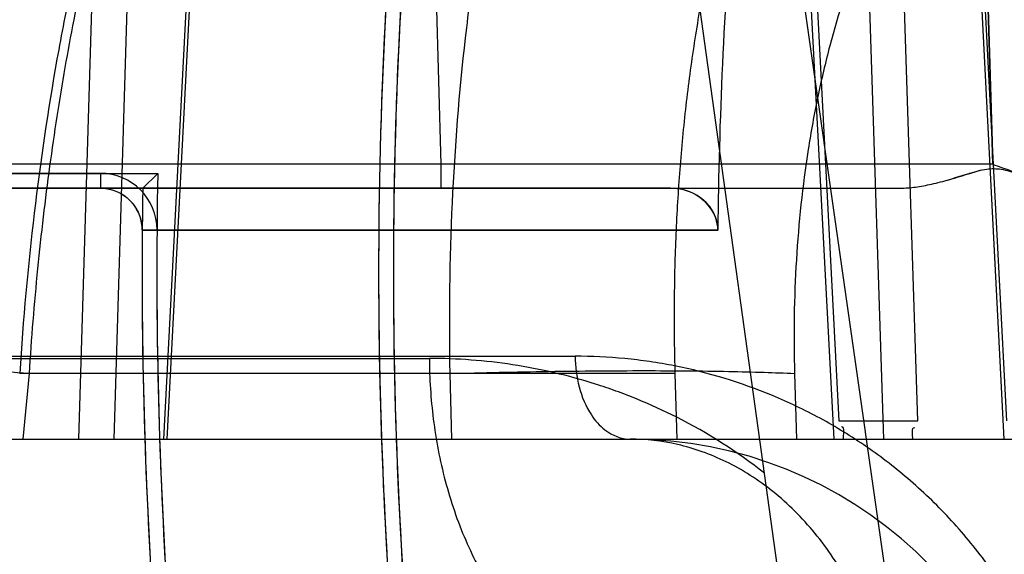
# Model space of a CAD drawing. Header units: millimetres. Extents: x 0 to 297, y 0 to 210.
# Tile 377 of 405: x 241.9573 to 242.0161, y 158.7246 to 158.7565. Entities that reach past the tile are written whole.
import ezdxf

# ---------------------------------------------------------------- set-up
doc = ezdxf.new("R2010")
doc.units = ezdxf.units.MM
doc.header["$LTSCALE"] = 16.335
doc.layers.get('0').update_dxf_attribs({"linetype": 'CONTINUOUS'})
for name, color, linetype in [('AXES_REF', 7, 'CONTINUOUS'), ('INTFCLR_1', 7, 'CONTINUOUS'), ('INTFCLR_144815', 7, 'CONTINUOUS'), ('INTFCLR_72935', 7, 'CONTINUOUS')]:
    doc.layers.add(name, color=color, linetype=linetype)

msp = doc.modelspace()

# ---------------------------------------------------------------- linework, layer by layer
at = {"color": 7, "linetype": 'Continuous'}
for radius in [4.8479140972, 4.8475, 4.8164570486]:
    msp.add_circle((241.5069109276, 154.9564782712), radius, dxfattribs=at)
msp.add_arc((241.5069109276, 154.9564782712), 4.8, 278.2771290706, 261.7228709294, dxfattribs=at)
at = {"layer": 'AXES_REF', "color": 7, "linetype": 'Continuous'}
msp.add_arc((241.5069109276, 154.9564782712), 4.91, 113.0826119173, 66.9173880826, dxfattribs=at)
at = {"layer": 'AXES_REF', "color": 9, "linetype": 'Continuous'}
msp.add_arc((241.5069109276, 154.9564782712), 4.4222561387, 94.4118118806, 85.5881881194, dxfattribs=at)
at = {"layer": 'INTFCLR_1', "color": 6, "linetype": 'Continuous'}
for p, q in [((241.962119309, 158.7473599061), (241.8903667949, 158.7473599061)), ((241.9961574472, 158.7464782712), (241.8170507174, 158.7464782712)), ((241.9989745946, 158.7439577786), (241.964619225, 158.7439577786)), ((241.964619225, 158.7439577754), (241.9655008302, 158.7439505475))]:
    msp.add_line(p, q, dxfattribs=at)
at = {"layer": 'INTFCLR_1', "color": 9, "linetype": 'Continuous'}
msp.add_line((241.962119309, 158.7473599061), (241.962119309, 158.7464782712), dxfattribs=at)
at = {"layer": 'INTFCLR_1', "color": 6, "linetype": 'Continuous'}
for centre, radius, start, end in [((242.2670507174, 158.7414782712), 0.2883232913, 172.3704884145, 183.9851791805), ((242.2670507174, 158.7414782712), 0.2874416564, 172.3704828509, 183.9926675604), ((242.2670507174, 158.7414782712), 0.2680875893, 175.2251899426, 179.4664088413), ((241.962119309, 158.7439782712), 0.0033816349, 1.29772e-05, 89.9999957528), ((242.2670507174, 158.7414782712), 0.3024416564, 179.5302673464, 183.9440080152), ((242.2670507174, 158.7414782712), 0.3015600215, 179.5302673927, 183.9452897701)]:
    msp.add_arc(centre, radius, start, end, dxfattribs=at)
for points, knots in [([(241.962119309, 158.7464782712), (241.9626784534, 158.7464782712), (241.963991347, 158.7460338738), (241.9646222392, 158.744693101), (241.964619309, 158.7439782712)], [0, 0, 0, 0, 0.4388956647, 1, 1, 1, 1]), ([(241.9989749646, 158.7439749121), (241.9989772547, 158.744470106), (241.9984930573, 158.745852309), (241.9970171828, 158.7464782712), (241.9961574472, 158.7464782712)], [0, 0, 0, 0, 0.3654782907, 1, 1, 1, 1])]:
    msp.add_open_spline(points, degree=3, knots=knots, dxfattribs=at)
at = {"layer": 'INTFCLR_144815', "color": 9, "linetype": 'Continuous'}
for p, q in [((242.0421411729, 158.4917480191), (241.9514687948, 159.1257148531)), ((242.0389500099, 158.45990328), (241.9934945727, 158.7892996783)), ((242.0109063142, 158.7325690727), (242.0092022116, 158.7858327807)), ((242.0071601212, 158.7845924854), (242.0088569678, 158.7314782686)), ((241.9684579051, 158.7810745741), (241.9658833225, 158.731478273)), ((241.9686665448, 158.7810222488), (241.9660968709, 158.7314782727)), ((241.960832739, 158.7314782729), (241.9622406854, 158.7786278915)), ((241.9629521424, 158.7314782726), (241.9643605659, 158.7785755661)), ((242.0039212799, 158.7761311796), (242.0062050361, 158.7325690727)), ((242.0059181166, 158.7314782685), (242.0036137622, 158.7753956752)), ((242.0139550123, 158.7720106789), (242.0160437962, 158.7314782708)), ((242.0162222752, 158.7325690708), (242.014188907, 158.7720630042)), ((241.9819739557, 158.764618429), (241.9824353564, 158.7478997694)), ((241.9824353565, 158.7478997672), (241.9526421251, 158.7478997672)), ((242.0153871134, 158.7478997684), (241.9824353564, 158.7478997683)), ((241.9824353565, 158.7478997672), (241.9824353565, 158.7464782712)), ((241.8185507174, 158.7464782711), (242.0098640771, 158.7464782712)), ((241.8575968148, 158.7363037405), (241.9817556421, 158.7363037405)), ((241.869954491, 158.7364346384), (241.9904564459, 158.7364346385)), ((241.9964359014, 158.7354034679), (241.9573051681, 158.7354034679)), ((241.9575103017, 158.7314782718), (241.9578830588, 158.7354034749)), ((241.9829795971, 158.7354034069), (241.9830878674, 158.7314782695)), ((241.8744742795, 158.7314782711), (242.6834933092, 158.7314782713))]:
    msp.add_line(p, q, dxfattribs=at)
at = {"layer": 'INTFCLR_144815', "color": 6, "linetype": 'Continuous'}
for p, q in [((242.0153871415, 158.7478997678), (242.0148955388, 158.7646187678)), ((242.0148955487, 158.764618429), (242.0153871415, 158.7478997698)), ((242.0126269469, 158.746941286), (242.013984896, 158.7473481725)), ((241.9965495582, 158.7314782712), (241.9964359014, 158.7354034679)), ((242.0035567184, 158.7354035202), (242.003669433, 158.7314782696)), ((242.0062050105, 158.7325690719), (242.0109062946, 158.7325690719))]:
    msp.add_line(p, q, dxfattribs=at)
at = {"layer": 'INTFCLR_144815', "color": 7, "linetype": 'Continuous'}
for p, q in [((242.01472076, 158.7475565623), (242.0140176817, 158.7473581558)), ((242.0140176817, 158.7473581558), (242.013069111, 158.7470688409))]:
    msp.add_line(p, q, dxfattribs=at)
at = {"layer": 'INTFCLR_144815', "color": 9, "linetype": 'Continuous'}
msp.add_arc((241.9937378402, 158.7064782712), 0.025, 3.9999999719, 89.9999999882, dxfattribs=at)
for points, knots in [([(241.9578831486, 158.7354034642), (241.9580156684, 158.7374949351), (241.9582688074, 158.7406180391), (241.9587159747, 158.7447463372), (241.9592243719, 158.7487580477), (241.9599771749, 158.7536301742), (241.9610744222, 158.7592968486), (241.9621511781, 158.7638663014), (241.9629918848, 158.7669746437), (241.9634914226, 158.7687040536), (241.9642400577, 158.7711880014), (241.9654266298, 158.7747525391), (241.9671847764, 158.7792614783), (241.9687862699, 158.7827834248), (241.9699779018, 158.7851134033), (241.97066756, 158.7863854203), (241.9716841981, 158.7881895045), (241.9732533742, 158.790727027), (241.9761557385, 158.7947380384), (241.9789682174, 158.7978079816), (241.981552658, 158.8000235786), (241.9831305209, 158.801249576), (241.9843372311, 158.8020613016), (241.9851215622, 158.8025370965)], [0, 0, 0, 0, 0.0839822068, 0.1255314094, 0.166399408, 0.2460266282, 0.3230456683, 0.3976498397, 0.43409919, 0.4520761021, 0.4697861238, 0.5380636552, 0.6025619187, 0.6636457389, 0.6930137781, 0.7074212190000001, 0.7216279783, 0.7760004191, 0.8268564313, 0.9199491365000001, 0.9418203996, 0.9632373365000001, 1, 1, 1, 1]), ([(241.9998334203, 158.7972567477), (241.9985450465, 158.7959177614), (241.9967051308, 158.7936741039), (241.9947832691, 158.7907874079), (241.9936696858, 158.7889194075), (241.9919543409, 158.7858136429), (241.990191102, 158.7819124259), (241.9887001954, 158.7777922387), (241.9878841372, 158.7752481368), (241.9866742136, 158.7711421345), (241.9855117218, 158.7661253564), (241.9846284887, 158.7609602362), (241.9841863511, 158.7578523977), (241.9835858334, 158.7529921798), (241.9830023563, 158.7455039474), (241.9829170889, 158.7388027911), (241.9829795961, 158.7354034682)], [0, 0, 0, 0, 0.0850352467, 0.1321993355, 0.1586374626, 0.184533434, 0.2945491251, 0.3540148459, 0.3850058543, 0.4168022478, 0.5498956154, 0.6203095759, 0.6565717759, 0.6935412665, 0.8444107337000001, 1, 1, 1, 1]), ([(241.9756082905, 158.794637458), (241.9751056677, 158.7940266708), (241.9743121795, 158.7930087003), (241.9732623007, 158.7915461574), (241.9717184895, 158.7892589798), (241.9703632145, 158.7869600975), (241.968257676, 158.7829626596), (241.9668515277, 158.7798633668), (241.9655186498, 158.7764817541), (241.9646188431, 158.7740554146), (241.9631056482, 158.7695684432), (241.9616233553, 158.7642061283), (241.9605258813, 158.7593335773), (241.9599388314, 158.7564139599), (241.9590997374, 158.7518803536), (241.9580751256, 158.744886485), (241.9575075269, 158.7386036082), (241.9573051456, 158.7354034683)], [0, 0, 0, 0, 0.037731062, 0.0615327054, 0.0858667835, 0.1693452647, 0.1886175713, 0.301387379, 0.3313841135, 0.3620034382, 0.4248151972, 0.5572078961, 0.6271273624, 0.6630327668, 0.6992546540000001, 0.8470480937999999, 1, 1, 1, 1]), ([(241.9622408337, 158.7786279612), (241.9616950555, 158.7783556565), (241.9593587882, 158.7771185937), (241.9562799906, 158.7750455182), (241.9531231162, 158.7723245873), (241.9514256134, 158.7706114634), (241.9503293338, 158.7693939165), (241.9495975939, 158.7685491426), (241.9483416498, 158.7670123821), (241.9466439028, 158.7646782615), (241.9447692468, 158.7616695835), (241.9434959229, 158.7592732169), (241.942695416, 158.7576057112), (241.942166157, 158.7564550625), (241.9412785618, 158.7543938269), (241.9401385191, 158.7513545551), (241.9389751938, 158.7475729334), (241.9381776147, 158.7443152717), (241.937641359, 158.7416352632), (241.9371723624, 158.7388860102), (241.9369075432, 158.7368004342), (241.9367699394, 158.7354034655)], [0, 0, 0, 0, 0.0349656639, 0.1515158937, 0.2116583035, 0.2737159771, 0.2895989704, 0.3055789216, 0.337781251, 0.4033508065, 0.4708757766, 0.5408433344, 0.5587814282, 0.5769111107, 0.613445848, 0.6874148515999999, 0.7628661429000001, 0.8401335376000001, 0.8795657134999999, 0.9195289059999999, 1, 1, 1, 1]), ([(242.014188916, 158.7720630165), (242.0139088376, 158.771737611), (242.0133699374, 158.7710860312), (242.0118055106, 158.7690455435), (242.0101732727, 158.7664513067), (242.0087810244, 158.7636720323), (242.0080262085, 158.761970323), (242.0069195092, 158.7592527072), (242.0058478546, 158.7559082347), (242.0050342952, 158.7524459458), (242.0046297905, 158.7503711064), (242.0040838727, 158.7471382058), (242.0035568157, 158.7421454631), (242.0034917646, 158.7376691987), (242.0035567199, 158.7354034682)], [0, 0, 0, 0, 0.0330260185, 0.0650214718, 0.1977633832, 0.2678561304, 0.3040333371, 0.3409350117, 0.4935538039, 0.5734544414, 0.6144424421, 0.6561400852, 0.8256420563, 1, 1, 1, 1]), ([(241.9367699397, 158.7354034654), (241.9363190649, 158.7354841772), (241.9354887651, 158.7356395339), (241.9344644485, 158.7358671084), (241.933698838, 158.7360642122), (241.9333167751, 158.7362219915), (241.9329591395, 158.7363570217), (241.9330874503, 158.7366319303), (241.933499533, 158.7366467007), (241.9340957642, 158.7367572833), (241.9350209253, 158.7367792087), (241.9363859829, 158.736802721), (241.9382552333, 158.7367656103), (241.9406234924, 158.7366802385), (241.9432942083, 158.7365427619), (241.9461659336, 158.7363645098), (241.9491392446, 158.7361526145), (241.9530570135, 158.7358435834), (241.9559718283, 158.7355846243), (241.9578831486, 158.7354034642)], [0, 0, 0, 0, 0.0474559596, 0.087071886, 0.1101522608, 0.1264532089, 0.1353260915, 0.1401946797, 0.1521363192, 0.1737627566, 0.2053492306, 0.2466247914, 0.3158140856, 0.3987200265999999, 0.4922607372, 0.5928357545, 0.6968285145, 0.8010880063, 1, 1, 1, 1]), ([(241.9817556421, 158.7363037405), (241.9817625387, 158.7350947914), (241.9818814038, 158.7332591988), (241.9822674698, 158.7308242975), (241.9828221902, 158.7283786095), (241.9838155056, 158.7254515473), (241.9854821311, 158.7222957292), (241.9875445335, 158.7197041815), (241.9898832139, 158.7178221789), (241.9923456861, 158.7167186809), (241.994031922, 158.7164782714), (241.9948288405, 158.7164782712)], [0, 0, 0, 0, 0.1392408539, 0.2111914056, 0.2837853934, 0.4278964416, 0.5658053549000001, 0.6928334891, 0.8067507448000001, 0.9082163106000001, 1, 1, 1, 1]), ([(242.001753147, 158.7294521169), (242.0001297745, 158.7307293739), (241.9976215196, 158.7323258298), (241.9945403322, 158.7337342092), (241.9929040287, 158.7343636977), (241.990477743, 158.7351857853), (241.9867751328, 158.7360499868), (241.9834173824, 158.736302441), (241.9817556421, 158.7363037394)], [0, 0, 0, 0, 0.2880499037, 0.4110753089, 0.4721245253, 0.5324505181, 0.7682691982, 1, 1, 1, 1]), ([(241.9904564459, 158.7364346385), (241.9904599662, 158.7358199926), (241.9906121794, 158.7345910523), (241.9912490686, 158.7330597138), (241.9922623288, 158.7318710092), (241.9932049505, 158.7314782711), (241.99373784, 158.7314782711)], [0, 0, 0, 0, 0.2844646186, 0.5670367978, 0.753377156, 1, 1, 1, 1]), ([(242.0190634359, 158.7164782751), (242.0187334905, 158.7173960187), (242.0181210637, 158.718868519), (242.0168443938, 158.7213541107), (242.0155501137, 158.723394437), (242.0140991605, 158.7252807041), (242.0125820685, 158.7270328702), (242.0105434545, 158.7290114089), (242.0083301, 158.7307288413), (242.0064909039, 158.7319254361), (242.004643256, 158.7329941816), (242.0013699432, 158.7345591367), (241.9979070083, 158.7356080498), (241.994912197, 158.7361222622), (241.9929349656, 158.7363626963), (241.9914456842, 158.7364333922), (241.9904564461, 158.7364345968)], [0, 0, 0, 0, 0.0787782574, 0.128548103, 0.2256331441, 0.2733790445, 0.3206939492, 0.4127520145, 0.5023381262, 0.5465091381, 0.5899206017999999, 0.6746733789, 0.8391658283, 0.8798008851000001, 0.9200919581, 1, 1, 1, 1]), ([(241.9829795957, 158.7354034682), (241.9839588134, 158.7354304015), (241.9859246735, 158.7354783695), (241.988863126, 158.7355317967), (241.9917578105, 158.7355649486), (241.9953416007, 158.7355799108), (241.9986592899, 158.7355561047), (242.0016443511, 158.7354829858), (242.0029535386, 158.7354326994), (242.0035567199, 158.7354034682)], [0, 0, 0, 0, 0.1427902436, 0.2866379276, 0.4283935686, 0.5647589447, 0.8090350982, 0.9119737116, 1, 1, 1, 1]), ([(242.0096039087, 158.7121785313), (242.009570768, 158.7133689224), (242.0093305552, 158.7157991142), (242.0084260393, 158.719389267), (242.0069365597, 158.7228282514), (242.0048938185, 158.7258973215), (242.0023954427, 158.7284016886), (241.9995930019, 158.7302043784), (241.9966706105, 158.7312518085), (241.9946887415, 158.731478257), (241.9937379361, 158.7314782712)], [0, 0, 0, 0, 0.1297853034, 0.2650928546, 0.4019477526, 0.5362419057, 0.6645323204, 0.7847508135, 0.8963762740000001, 1, 1, 1, 1])]:
    msp.add_open_spline(points, degree=3, knots=knots, dxfattribs=at)
at = {"layer": 'INTFCLR_144815', "color": 6, "linetype": 'Continuous'}
for points, knots in [([(241.9964359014, 158.7354034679), (241.9963980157, 158.7367121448), (241.9963653, 158.7393240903), (241.9964473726, 158.7432286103), (241.9966619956, 158.7470986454), (241.9970100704, 158.7509220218), (241.9974924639, 158.7546880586), (241.998110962, 158.7583894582), (241.9988671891, 158.7620145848), (241.999764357, 158.7655584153), (242.0008062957, 158.7690137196), (242.0019985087, 158.7723756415), (242.0029013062, 158.7745604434), (242.0033791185, 158.7756327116)], [0, 0, 0, 0, 0.09544020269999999, 0.1903798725, 0.2846433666, 0.3779344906, 0.4701898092, 0.5613594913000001, 0.6514315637, 0.7400675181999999, 0.8277651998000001, 0.9144240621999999, 1, 1, 1, 1]), ([(242.0153871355, 158.7478997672), (242.0157307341, 158.7477781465), (242.0163829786, 158.7475447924), (242.0173215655, 158.7472357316), (242.0181721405, 158.7469811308), (242.019142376, 158.7467332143), (242.0201777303, 158.7465366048), (242.0209660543, 158.7464782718), (242.0213123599, 158.7464782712)], [0, 0, 0, 0, 0.1786513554, 0.3395202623, 0.4842910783, 0.6137326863, 0.8302606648, 1, 1, 1, 1])]:
    msp.add_open_spline(points, degree=3, knots=knots, dxfattribs=at)
at = {"layer": 'INTFCLR_144815', "color": 7, "linetype": 'Continuous'}
for points, knots in [([(242.0140177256, 158.7473581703), (242.0143473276, 158.7474625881), (242.0149561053, 158.7476656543), (242.0159508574, 158.7476420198), (242.0165542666, 158.7474461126), (242.0168817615, 158.7473477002)], [0, 0, 0, 0, 0.353962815, 0.6499117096, 1, 1, 1, 1]), ([(242.0098640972, 158.7464782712), (242.010170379, 158.7464782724), (242.0108001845, 158.7465282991), (242.0117793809, 158.7467126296), (242.0128568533, 158.7469979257), (242.0136119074, 158.7472325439), (242.0140177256, 158.7473581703)], [0, 0, 0, 0, 0.2156589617, 0.4433020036, 0.7008774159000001, 1, 1, 1, 1])]:
    msp.add_open_spline(points, degree=3, knots=knots, dxfattribs=at)
msp.add_open_spline([(242.0140176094, 158.7473585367), (242.0140067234, 158.7473550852), (242.0139958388, 158.7473516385), (242.0139849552, 158.7473481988)], degree=3, dxfattribs=at)
at = {"layer": 'INTFCLR_144815', "color": 6, "linetype": 'Continuous'}
for points in [[(242.0064721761, 158.7314782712), (242.0064430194, 158.7317273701), (242.0066093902, 158.7322220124), (242.0063585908, 158.7322220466)], [(242.0105990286, 158.7314782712), (242.010634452, 158.731715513), (242.0104895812, 158.7321859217), (242.0107294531, 158.7321859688)]]:
    msp.add_open_spline(points, degree=3, dxfattribs=at)
at = {"layer": 'INTFCLR_72935', "color": 6, "linetype": 'Continuous'}
for p, q in [((241.8879082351, 158.747359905), (241.9655480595, 158.747359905)), ((241.964650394, 158.7464782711), (241.9655480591, 158.7473599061)), ((241.9961574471, 158.7464782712), (241.8170507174, 158.7464782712)), ((241.964619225, 158.7439577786), (241.9989745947, 158.7439577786))]:
    msp.add_line(p, q, dxfattribs=at)
for radius, start, end in [(0.2883232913, 171.9561172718, 183.9851791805), (0.2874416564, 172.1087359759, 183.986556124), (0.2680875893, 175.2251899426, 179.4663576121), (0.3015600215, 178.882430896, 183.9452897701), (0.3024416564, 179.0527364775, 183.9382576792)]:
    msp.add_arc((242.2670507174, 158.7414782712), radius, start, end, dxfattribs=at)
for points, knots in [([(241.9646194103, 158.7439771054), (241.9646217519, 158.7445483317), (241.9641609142, 158.7458651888), (241.9628228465, 158.7464782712), (241.962119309, 158.7464782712)], [0, 0, 0, 0, 0.4481057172, 1, 1, 1, 1]), ([(241.9961574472, 158.7464782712), (241.996661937, 158.7464782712), (241.9980251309, 158.7461928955), (241.9989788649, 158.7448173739), (241.9989749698, 158.7439751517)], [0, 0, 0, 0, 0.37460603, 1, 1, 1, 1])]:
    msp.add_open_spline(points, degree=3, knots=knots, dxfattribs=at)

doc.saveas('drawing.dxf')
